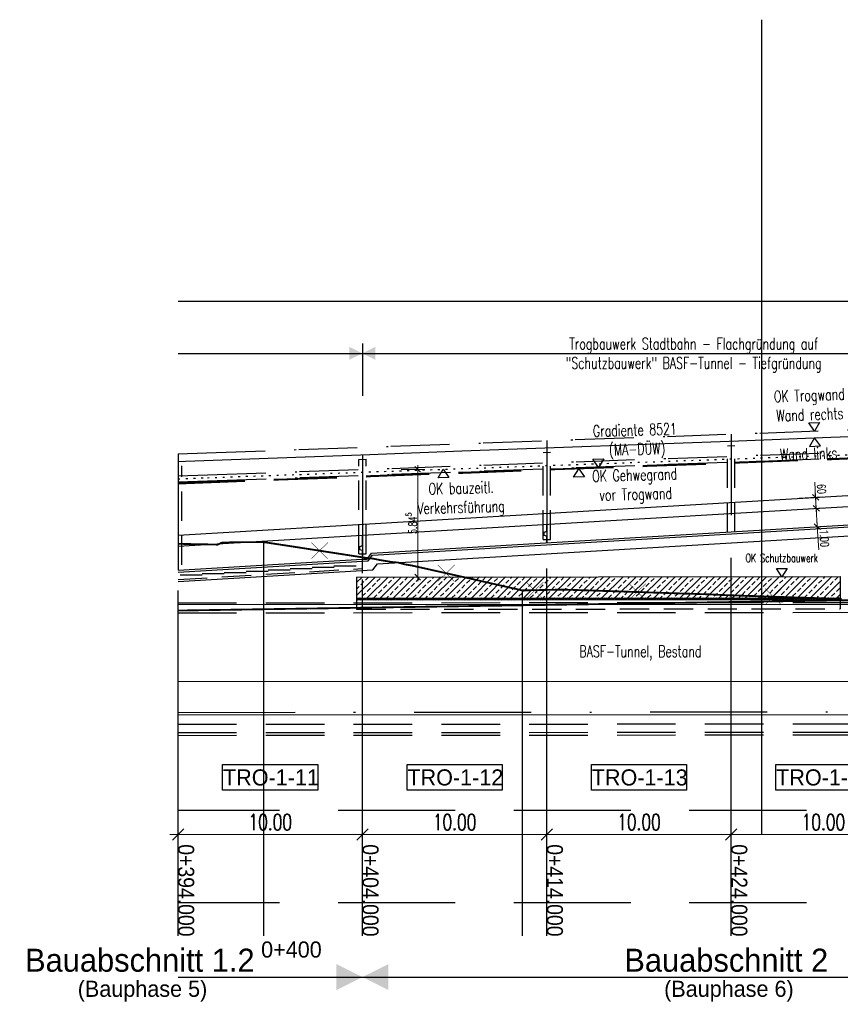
# Model space of a CAD drawing. Header units: metres. Extents: x 3458045 to 3462392, y 5482308 to 5484762.
# Tile 342 of 458: x 3461345 to 3461389, y 5483608 to 5483661. Entities that reach past the tile are written whole.
import ezdxf

# ---------------------------------------------------------------- set-up
doc = ezdxf.new("R2010")
doc.units = ezdxf.units.M
doc.header["$PDMODE"] = 3
doc.header["$PDSIZE"] = 0.1
for name, pattern in [('AUSGEZOGEN', [2, 1, 1]), ('PUNKT2', [3.175, 0, -3.175]), ('STRICHPUNKT2', [12.7, 6.35, -3.175, 0, -3.175]), ('VERDECKT', [9.525, 6.35, -3.175]), ('VERDECKT2', [4.7625, 3.175, -1.5875])]:
    doc.linetypes.add(name, pattern=pattern)
doc.layers.get('0').update_dxf_attribs({"linetype": 'CONTINUOUS'})
doc.layers.get('DEFPOINTS').update_dxf_attribs({"linetype": 'CONTINUOUS'})
for name, color, linetype in [('SP_BASF-Tunnel', 20, 'CONTINUOUS'), ('SP_Bauzeitliche_Verkehrsführung', 140, 'PUNKT2'), ('SP_BW5xx-SchutzbauwerkBASF', 7, 'VERDECKT2'), ('SP_FUGENBÄNDER', 2, 'AUSGEZOGEN'), ('SP_GELÄNDE-BESTAND', 251, 'CONTINUOUS'), ('SP_GELÄNDE-PLANUNG', 10, 'CONTINUOUS'), ('SP_GRADIENTE', 3, 'CONTINUOUS'), ('SP_Gradiente-Achse-6522', 92, 'STRICHPUNKT2'), ('SP_HW10', 170, 'VERDECKT'), ('SP_HW100', 170, 'VERDECKT'), ('SP_Rückbau', 40, 'AUSGEZOGEN'), ('SP_TEXT', 2, 'CONTINUOUS'), ('SP_Trogwand_L6', 2, 'CONTINUOUS'), ('SP_Tunnelsohle_L6-Schnitt', 2, 'CONTINUOUS'), ('SP_Tunnelsohle_L7+8-Schnitt', 2, 'CONTINUOUS'), ('SP_Tunnelsohle_Sauberkeitsschicht', 1, 'CONTINUOUS'), ('SP_VERM', 1, 'CONTINUOUS'), ('SP_VERM-VA-B44', 150, 'CONTINUOUS'), ('T__GRAD', 2, 'CONTINUOUS')]:
    doc.layers.add(name, color=color, linetype=linetype)
doc.layers.add('SP_HIKO', color=6, linetype='CONTINUOUS', plot=False)
for name, color, linetype, lineweight in [('SP_Höhenplan-Beschriftung-Linien', 2, 'CONTINUOUS', 25), ('SP_Höhenplan-Beschriftung-Linien-Bestandsgelände', 7, 'CONTINUOUS', 25), ('SP_Höhenplan-Beschriftung-Text', 2, 'CONTINUOUS', 25)]:
    doc.layers.add(name, color=color, linetype=linetype, lineweight=lineweight)
doc.styles.add('K_ISOCP', font='k_isocp.shx')
doc.styles.add('SP_F', font='romans.shx', dxfattribs={"width": 0.7, "bigfont": 'sp_f.shx'})
doc.dimstyles.new('SOFI18$0', dxfattribs={"dimtxt": 1.8, "dimasz": 0.18, "dimexe": 0.9, "dimexo": 0.625, "dimgap": 0.486, "dimtad": 1, "dimdec": 3, "dimrnd": 0.001, "dimzin": 1, "dimdsep": 46, "dimtxsty": 'SP_F', "dimblk1": 'SOF_BEMSTR1', "dimblk2": 'SOF_BEMSTR2', "dimsah": 1, "dimcen": 1.8, "dimse1": 1, "dimse2": 1, "dimclrd": 1, "dimclre": 1, "dimclrt": 7, "dimaunit": 2, "dimazin": 0, "dimtfac": 1, "dimtdec": 3, "dimtmove": 0, "dimatfit": 3, "dimfxl": 1, "dimtolj": 1, "dimtzin": 0, "dimlwd": 0, "dimlwe": 0, "dimarcsym": 0})
doc.dimstyles.new('SOFI35$0', dxfattribs={"dimtxt": 3.5, "dimasz": 0.35, "dimexe": 0.9, "dimexo": 0.625, "dimgap": 0.945, "dimtad": 1, "dimdec": 3, "dimrnd": 0.001, "dimzin": 1, "dimdsep": 46, "dimtxsty": 'SP_F', "dimblk1": 'SOF_BEMSTR1', "dimblk2": 'SOF_BEMSTR2', "dimsah": 1, "dimcen": 3.5, "dimse1": 1, "dimse2": 1, "dimclrd": 1, "dimclre": 1, "dimclrt": 2, "dimaunit": 2, "dimazin": 0, "dimtfac": 1, "dimtdec": 3, "dimtmove": 0, "dimatfit": 3, "dimfxl": 1, "dimtolj": 1, "dimtzin": 0, "dimlwd": 0, "dimlwe": 0, "dimarcsym": 0})

# ---------------------------------------------------------------- blocks, each defined once
blk = doc.blocks.new('SOF_BEMSTR2')
at = {"color": 0, "linetype": 'ByBlock', "lineweight": -2}
for p, q in [((0, -20), (0, 8.5)), ((3.535, 3.535), (-3.535, -3.535)), ((-5, 0), (5, 0))]:
    blk.add_line(p, q, dxfattribs=at)
blk = doc.blocks.new('SOF_BEMSTR1')
at = {"color": 0, "linetype": 'ByBlock', "lineweight": -2}
for p, q in [((0, 20), (0, -8.5)), ((3.535, 3.535), (-3.535, -3.535)), ((-5, 0), (5, 0))]:
    blk.add_line(p, q, dxfattribs=at)
blk = doc.blocks.new('*D458')
at = {"layer": 'DEFPOINTS', "color": 0, "linetype": 'AUSGEZOGEN', "transparency": 16777216}
for p in [(3461353.184, 5483620.198), (3461363.184, 5483620.198), (3461363.184, 5483617.141)]:
    blk.add_point(p, dxfattribs=at)
at = {"layer": 'SP_VERM', "color": 1, "linetype": 'AUSGEZOGEN', "lineweight": 0, "transparency": 16777216}
blk.add_line((3461353.272, 5483617.141), (3461363.097, 5483617.141), dxfattribs=at)
at = {"layer": 'SP_VERM', "color": 1, "linetype": 'AUSGEZOGEN', "lineweight": 0, "transparency": 16777216, "xscale": 0.08750000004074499, "yscale": 0.08750000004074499, "zscale": 0.08750000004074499, "rotation": 180}
blk.add_blockref('SOF_BEMSTR2', (3461353.184, 5483617.141), dxfattribs=at)
at = {"layer": 'SP_VERM', "color": 1, "linetype": 'AUSGEZOGEN', "lineweight": 0, "transparency": 16777216, "xscale": 0.08750000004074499, "yscale": 0.08750000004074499, "zscale": 0.08750000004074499}
blk.add_blockref('SOF_BEMSTR1', (3461363.184, 5483617.141), dxfattribs=at)
at = {"layer": 'SP_VERM', "color": 2, "linetype": 'AUSGEZOGEN', "transparency": 16777216, "insert": (3461358.184, 5483617.815), "char_height": 0.875, "attachment_point": 5, "style": 'SP_F'}
blk.add_mtext('\\A1;\\A1;10.00{\\H.7x;\\S^ ;}', dxfattribs=at)
blk = doc.blocks.new('*D459')
at = {"layer": 'DEFPOINTS', "color": 0, "linetype": 'AUSGEZOGEN', "transparency": 16777216}
for p in [(3461373.184, 5483620.198), (3461383.184, 5483620.198), (3461383.184, 5483617.141)]:
    blk.add_point(p, dxfattribs=at)
at = {"layer": 'SP_VERM', "color": 1, "linetype": 'AUSGEZOGEN', "lineweight": 0, "transparency": 16777216}
blk.add_line((3461373.272, 5483617.141), (3461383.097, 5483617.141), dxfattribs=at)
at = {"layer": 'SP_VERM', "color": 1, "linetype": 'AUSGEZOGEN', "lineweight": 0, "transparency": 16777216, "xscale": 0.08750000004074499, "yscale": 0.08750000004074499, "zscale": 0.08750000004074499, "rotation": 180}
blk.add_blockref('SOF_BEMSTR2', (3461373.184, 5483617.141), dxfattribs=at)
at = {"layer": 'SP_VERM', "color": 1, "linetype": 'AUSGEZOGEN', "lineweight": 0, "transparency": 16777216, "xscale": 0.08750000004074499, "yscale": 0.08750000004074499, "zscale": 0.08750000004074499}
blk.add_blockref('SOF_BEMSTR1', (3461383.184, 5483617.141), dxfattribs=at)
at = {"layer": 'SP_VERM', "color": 2, "linetype": 'AUSGEZOGEN', "transparency": 16777216, "insert": (3461378.184, 5483617.815), "char_height": 0.875, "attachment_point": 5, "style": 'SP_F'}
blk.add_mtext('\\A1;\\A1;10.00{\\H.7x;\\S^ ;}', dxfattribs=at)
blk = doc.blocks.new('*D460')
at = {"layer": 'DEFPOINTS', "color": 0, "linetype": 'AUSGEZOGEN', "transparency": 16777216}
for p in [(3461383.184, 5483620.198), (3461393.184, 5483620.198), (3461393.184, 5483617.141)]:
    blk.add_point(p, dxfattribs=at)
at = {"layer": 'SP_VERM', "color": 1, "linetype": 'AUSGEZOGEN', "lineweight": 0, "transparency": 16777216}
blk.add_line((3461383.272, 5483617.141), (3461393.097, 5483617.141), dxfattribs=at)
at = {"layer": 'SP_VERM', "color": 1, "linetype": 'AUSGEZOGEN', "lineweight": 0, "transparency": 16777216, "xscale": 0.08750000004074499, "yscale": 0.08750000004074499, "zscale": 0.08750000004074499, "rotation": 180}
blk.add_blockref('SOF_BEMSTR2', (3461383.184, 5483617.141), dxfattribs=at)
at = {"layer": 'SP_VERM', "color": 1, "linetype": 'AUSGEZOGEN', "lineweight": 0, "transparency": 16777216, "xscale": 0.08750000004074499, "yscale": 0.08750000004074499, "zscale": 0.08750000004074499}
blk.add_blockref('SOF_BEMSTR1', (3461393.184, 5483617.141), dxfattribs=at)
at = {"layer": 'SP_VERM', "color": 2, "linetype": 'AUSGEZOGEN', "transparency": 16777216, "insert": (3461388.184, 5483617.815), "char_height": 0.875, "attachment_point": 5, "style": 'SP_F'}
blk.add_mtext('\\A1;\\A1;10.00{\\H.7x;\\S^ ;}', dxfattribs=at)
blk = doc.blocks.new('SOF_LEVELMARK_FINISHED')
at = {"color": 0, "linetype": 'Continuous'}
for p, q in [((0, 0), (-0.65, 1)), ((-0.65, 1), (0.65, 1)), ((0.65, 1), (0, 0))]:
    blk.add_line(p, q, dxfattribs=at)
blk = doc.blocks.new('A$C23D12D66')
at = {"layer": 'SP_Rückbau', "lineweight": 60, "const_width": 0.025, "flags": 128}
for points in [[(-0.466, 0.426), (0.47, -0.439)], [(-0.422, -0.47), (0.422, 0.47)]]:
    blk.add_lwpolyline(points, dxfattribs=at)
blk = doc.blocks.new('*D474')
at = {"layer": 'DEFPOINTS', "color": 0, "linetype": 'AUSGEZOGEN', "transparency": 16777216}
for p in [(3461387.091, 5483635.4), (3461387.762, 5483635.44), (3461387.127, 5483634.801)]:
    blk.add_point(p, dxfattribs=at)
at = {"layer": 'SP_VERM', "color": 1, "linetype": 'AUSGEZOGEN', "lineweight": 0, "transparency": 16777216}
for p, q in [((3461387.762, 5483635.44), (3461387.713, 5483636.266)), ((3461387.795, 5483634.886), (3461387.765, 5483635.395))]:
    blk.add_line(p, q, dxfattribs=at)
at = {"layer": 'SP_VERM', "color": 1, "linetype": 'AUSGEZOGEN', "lineweight": 0, "transparency": 16777216, "xscale": 0.0450000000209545, "yscale": 0.0450000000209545, "zscale": 0.0450000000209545}
for name, p, rotation in [('SOF_BEMSTR1', (3461387.762, 5483635.44), 93.40198041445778), ('SOF_BEMSTR2', (3461387.798, 5483634.841), 273.4019804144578)]:
    blk.add_blockref(name, p, dxfattribs=dict(at, rotation=rotation))
at = {"layer": 'SP_VERM', "color": 7, "linetype": 'AUSGEZOGEN', "transparency": 16777216, "insert": (3461388.082, 5483635.896), "char_height": 0.45, "attachment_point": 5, "rotation": 273.402, "style": 'SP_F'}
blk.add_mtext('\\A1;\\A1;60{\\H.7x;\\S^ ;}', dxfattribs=at)
blk = doc.blocks.new('*D475')
at = {"layer": 'DEFPOINTS', "color": 0, "linetype": 'AUSGEZOGEN', "transparency": 16777216}
for p in [(3461387.127, 5483634.801), (3461387.186, 5483633.803), (3461387.857, 5483633.843)]:
    blk.add_point(p, dxfattribs=at)
at = {"layer": 'SP_VERM', "color": 1, "linetype": 'AUSGEZOGEN', "lineweight": 0, "transparency": 16777216}
for p, q in [((3461387.8, 5483634.796), (3461387.854, 5483633.888)), ((3461387.857, 5483633.843), (3461387.931, 5483632.597))]:
    blk.add_line(p, q, dxfattribs=at)
at = {"layer": 'SP_VERM', "color": 1, "linetype": 'AUSGEZOGEN', "lineweight": 0, "transparency": 16777216, "xscale": 0.0450000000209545, "yscale": 0.0450000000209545, "zscale": 0.0450000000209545}
for name, p, rotation in [('SOF_BEMSTR1', (3461387.798, 5483634.841), 93.40198041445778), ('SOF_BEMSTR2', (3461387.857, 5483633.843), 273.4019804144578)]:
    blk.add_blockref(name, p, dxfattribs=dict(at, rotation=rotation))
at = {"layer": 'SP_VERM', "color": 7, "linetype": 'AUSGEZOGEN', "transparency": 16777216, "insert": (3461388.241, 5483633.218), "char_height": 0.45, "attachment_point": 5, "rotation": 273.402, "style": 'SP_F'}
blk.add_mtext('\\A1;\\A1;1.00{\\H.7x;\\S^ ;}', dxfattribs=at)
blk = doc.blocks.new('SOFI-PFV')
at = {"color": 0, "linetype": 'Continuous'}
blk.add_solid([(-0.0625, 0.125), (0.0625, 0.125), (0, 0)], dxfattribs=at)
blk = doc.blocks.new('*D480')
at = {"layer": 'DEFPOINTS', "color": 0, "linetype": 'AUSGEZOGEN', "transparency": 16777216}
for p in [(3461363.815, 5483636.956), (3461366.184, 5483636.956), (3461363.815, 5483631.111)]:
    blk.add_point(p, dxfattribs=at)
at = {"layer": 'SP_VERM', "color": 1, "linetype": 'AUSGEZOGEN', "lineweight": 0, "transparency": 16777216}
blk.add_line((3461366.184, 5483631.156), (3461366.184, 5483636.911), dxfattribs=at)
at = {"layer": 'SP_VERM', "color": 1, "linetype": 'AUSGEZOGEN', "lineweight": 0, "transparency": 16777216, "xscale": 0.0450000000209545, "yscale": 0.0450000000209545, "zscale": 0.0450000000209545}
for name, p, rotation in [('SOF_BEMSTR1', (3461366.184, 5483636.956), 90), ('SOF_BEMSTR2', (3461366.184, 5483631.111), 270)]:
    blk.add_blockref(name, p, dxfattribs=dict(at, rotation=rotation))
at = {"layer": 'SP_VERM', "color": 7, "linetype": 'AUSGEZOGEN', "transparency": 16777216, "insert": (3461365.838, 5483634.033), "char_height": 0.45, "attachment_point": 5, "rotation": 90, "style": 'SP_F'}
blk.add_mtext('\\A1;\\A1;5.84{\\H.7x;\\S5^ ;}', dxfattribs=at)
blk = doc.blocks.new('*D481')
at = {"layer": 'DEFPOINTS', "color": 0, "linetype": 'AUSGEZOGEN', "transparency": 16777216}
for p in [(3461363.184, 5483620.198), (3461373.184, 5483620.198), (3461373.184, 5483617.141)]:
    blk.add_point(p, dxfattribs=at)
at = {"layer": 'SP_VERM', "color": 1, "linetype": 'AUSGEZOGEN', "lineweight": 0, "transparency": 16777216}
blk.add_line((3461363.272, 5483617.141), (3461373.097, 5483617.141), dxfattribs=at)
at = {"layer": 'SP_VERM', "color": 1, "linetype": 'AUSGEZOGEN', "lineweight": 0, "transparency": 16777216, "xscale": 0.08750000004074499, "yscale": 0.08750000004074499, "zscale": 0.08750000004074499, "rotation": 180}
blk.add_blockref('SOF_BEMSTR2', (3461363.184, 5483617.141), dxfattribs=at)
at = {"layer": 'SP_VERM', "color": 1, "linetype": 'AUSGEZOGEN', "lineweight": 0, "transparency": 16777216, "xscale": 0.08750000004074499, "yscale": 0.08750000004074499, "zscale": 0.08750000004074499}
blk.add_blockref('SOF_BEMSTR1', (3461373.184, 5483617.141), dxfattribs=at)
at = {"layer": 'SP_VERM', "color": 2, "linetype": 'AUSGEZOGEN', "transparency": 16777216, "insert": (3461368.184, 5483617.815), "char_height": 0.875, "attachment_point": 5, "style": 'SP_F'}
blk.add_mtext('\\A1;\\A1;10.00{\\H.7x;\\S^ ;}', dxfattribs=at)

msp = doc.modelspace()

# ---------------------------------------------------------------- hatches: boundary and pattern name
at = {"layer": 'SP_BW5xx-SchutzbauwerkBASF', "linetype": 'Continuous'}
h = msp.add_hatch(dxfattribs=at)
h.set_pattern_fill('BETONST', color=252, scale=2.5)
h.set_pattern_definition([(45, (0, -376.3493), (-0.353553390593, 0.353553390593), []), (45, (0.35355, -376.3493), (-0.353553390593, 0.353553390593), [0.25, -0.125])])
edge = h.paths.add_edge_path()
edge.add_line((3461362.8604, 5483631.1098), (3461389.0924, 5483631.1372))
edge.add_line((3461389.0924, 5483631.1372), (3461389.0924, 5483629.9883))
edge.add_line((3461362.8604, 5483629.9677), (3461389.0923, 5483629.9883))
edge.add_line((3461362.8604, 5483631.1102), (3461362.8604, 5483629.9677))
h = msp.add_hatch(dxfattribs=at)
h.set_pattern_fill('FERTIG', color=252, angle=45)
h.set_pattern_definition([(45, (0, -376.34929), (-0.0707106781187, 0.0707106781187), []), (135, (0, -376.34929), (-0.0707106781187, -0.0707106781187), [])])
edge = h.paths.add_edge_path()
edge.add_line((3461362.8604, 5483629.9677), (3461389.0923, 5483629.9883))
edge.add_line((3461362.8604, 5483629.8677), (3461389.0924, 5483629.8883))
edge.add_line((3461362.8604, 5483629.9677), (3461362.8604, 5483629.8677))
edge.add_line((3461389.0924, 5483629.9883), (3461389.0924, 5483629.8883))

# ---------------------------------------------------------------- linework, layer by layer
at = {"layer": 'SP_BASF-Tunnel'}
msp.add_line((3461353.1844, 5483629.6201), (3461393.1844, 5483629.6515), dxfattribs=at)
at = {"layer": 'SP_BASF-Tunnel', "linetype": 'VERDECKT2'}
for points in [[(3461353.1844, 5483629.7101), (3461393.1843, 5483629.7415), (3461413.6908, 5483629.758)], [(3461353.1844, 5483629.1701), (3461393.1847, 5483629.2015), (3461395.7164, 5483629.2035)], [(3461353.1844, 5483623.1201), (3461393.1895, 5483623.1515), (3461395.7164, 5483623.1535)], [(3461353.1844, 5483622.6701), (3461393.1898, 5483622.7015), (3461394.2954, 5483622.7023)], [(3461353.1844, 5483622.5201), (3461393.1899, 5483622.5515), (3461415.693, 5483622.5696)]]:
    msp.add_lwpolyline(points, dxfattribs=at)
at = {"layer": 'SP_BASF-Tunnel', "linetype": 'STRICHPUNKT2'}
msp.add_lwpolyline([(3461353.1844, 5483623.7701), (3461393.189, 5483623.8015), (3461413.6956, 5483623.818)], dxfattribs=at)
at = {"layer": 'SP_Bauzeitliche_Verkehrsführung', "ltscale": 0.1}
msp.add_lwpolyline([(3461353.1898, 5483636.4478), (3461354.7784, 5483636.5047), (3461359.7784, 5483636.6839), (3461364.7784, 5483636.8631), (3461369.7784, 5483637.0422), (3461374.7784, 5483637.2213), (3461379.7784, 5483637.4004), (3461384.7784, 5483637.5794), (3461389.7784, 5483637.7585), (3461394.7784, 5483637.9375), (3461399.7784, 5483638.1164), (3461400.2924, 5483638.1348)], dxfattribs=at)
at = {"layer": 'SP_BW5xx-SchutzbauwerkBASF', "linetype": 'VERDECKT2', "ltscale": 0.5}
for p, q in [((3461354.4984, 5483631.2082), (3461353.2984, 5483631.2082)), ((3461355.6904, 5483631.279), (3461354.4904, 5483631.279)), ((3461356.8824, 5483631.3499), (3461355.6824, 5483631.3499)), ((3461358.0744, 5483631.4208), (3461356.8744, 5483631.4208)), ((3461359.2664, 5483631.4916), (3461358.0664, 5483631.4916)), ((3461360.4584, 5483631.5625), (3461359.2584, 5483631.5625)), ((3461361.6504, 5483631.6333), (3461360.4504, 5483631.6333)), ((3461362.8424, 5483631.7042), (3461361.6424, 5483631.7042))]:
    msp.add_line(p, q, dxfattribs=at)
at = {"layer": 'SP_BW5xx-SchutzbauwerkBASF', "color": 2, "linetype": 'Continuous'}
for p, q in [((3461362.8604, 5483631.1102), (3461362.8604, 5483629.9677)), ((3461389.0924, 5483631.1372), (3461389.0924, 5483629.9883)), ((3461362.8604, 5483629.9677), (3461362.8604, 5483629.8677)), ((3461389.0924, 5483629.9883), (3461389.0924, 5483629.8883))]:
    msp.add_line(p, q, dxfattribs=at)
at = {"layer": 'SP_BW5xx-SchutzbauwerkBASF', "color": 2, "linetype": 'VERDECKT2', "ltscale": 0.5}
for p, q in [((3461362.8604, 5483629.8677), (3461362.8604, 5483629.3677)), ((3461389.0924, 5483629.8882), (3461389.0924, 5483629.3883))]:
    msp.add_line(p, q, dxfattribs=at)
at = {"layer": 'SP_BW5xx-SchutzbauwerkBASF', "color": 2, "linetype": 'Continuous'}
for points in [[(3461362.8604, 5483631.1098), (3461389.0924, 5483631.1372)], [(3461362.8604, 5483629.8677), (3461389.0924, 5483629.8883)]]:
    msp.add_lwpolyline(points, dxfattribs=at)
at = {"layer": 'SP_BW5xx-SchutzbauwerkBASF', "color": 1, "linetype": 'Continuous'}
msp.add_lwpolyline([(3461362.8604, 5483629.9677), (3461389.0923, 5483629.9883)], dxfattribs=at)
at = {"layer": 'SP_BW5xx-SchutzbauwerkBASF', "color": 2, "linetype": 'VERDECKT2', "ltscale": 0.5}
msp.add_lwpolyline([(3461362.8604, 5483629.3677), (3461389.0928, 5483629.3883)], dxfattribs=at)
at = {"layer": 'SP_FUGENBÄNDER', "color": 1, "linetype": 'VERDECKT2', "ltscale": 0.5}
for p, q in [((3461382.9844, 5483633.5649), (3461382.9844, 5483638.2391)), ((3461383.3844, 5483633.565), (3461383.3844, 5483638.254)), ((3461372.9844, 5483633.1562), (3461372.9844, 5483637.8678)), ((3461373.3844, 5483633.1562), (3461373.3844, 5483637.8827)), ((3461353.3844, 5483631.7816), (3461353.3844, 5483637.1399)), ((3461362.9844, 5483632.376), (3461362.9844, 5483637.4965)), ((3461363.3844, 5483632.3761), (3461363.3844, 5483637.5113))]:
    msp.add_line(p, q, dxfattribs=at)
for points in [[(3461382.9844, 5483638.2391), (3461383.3844, 5483638.254)], [(3461372.9844, 5483637.8678), (3461373.3844, 5483637.8827)], [(3461362.9844, 5483637.4965), (3461363.3844, 5483637.5113)]]:
    msp.add_lwpolyline(points, dxfattribs=at)
at = {"layer": 'SP_FUGENBÄNDER'}
for points in [[(3461372.9844, 5483633.1562), (3461373.3844, 5483633.1562)], [(3461362.9844, 5483632.376), (3461363.3844, 5483632.3761)]]:
    msp.add_lwpolyline(points, dxfattribs=at)
at = {"layer": 'SP_GELÄNDE-BESTAND', "const_width": 0.1}
msp.add_lwpolyline([(3461353.1844, 5483632.9214), (3461353.5601, 5483632.9081), (3461354.1844, 5483632.8959), (3461355.3335, 5483632.8736), (3461355.4578, 5483632.9299), (3461355.581, 5483632.9865), (3461356.9521, 5483633.0075), (3461357.814, 5483633.0112), (3461359.1844, 5483632.8033), (3461363.1521, 5483632.1876), (3461363.345, 5483632.158), (3461363.4255, 5483632.145), (3461363.4575, 5483632.1422), (3461363.5191, 5483632.1349), (3461363.64, 5483632.1277), (3461363.7843, 5483632.1087), (3461364.1244, 5483632.0366), (3461364.1844, 5483632.0269), (3461364.8401, 5483631.9207), (3461365.0722, 5483631.9025), (3461365.115, 5483631.9004), (3461365.4877, 5483631.7995), (3461365.8524, 5483631.7412), (3461369.1844, 5483630.9942), (3461371.8562, 5483630.3868), (3461374.0646, 5483630.4322), (3461374.1844, 5483630.4284), (3461378.107, 5483630.3), (3461378.9209, 5483630.2712), (3461379.1844, 5483630.2628), (3461381.9755, 5483630.1734), (3461382.682, 5483630.1388), (3461384.1844, 5483630.0876), (3461385.469, 5483630.0442), (3461385.6471, 5483630.0389), (3461388.3849, 5483629.9491), (3461388.4464, 5483629.9476), (3461388.5115, 5483629.9443), (3461389.1844, 5483629.9275)], dxfattribs=at)
at = {"layer": 'SP_GELÄNDE-BESTAND', "linetype": 'VERDECKT', "const_width": 0.1}
msp.add_lwpolyline([(3461394.1844, 5483629.9255), (3461353.1844, 5483629.2941)], dxfattribs=at)
at = {"layer": 'SP_GELÄNDE-PLANUNG', "color": 1, "linetype": 'VERDECKT2'}
msp.add_lwpolyline([(3461353.1844, 5483636.2318), (3461353.6272, 5483636.2483), (3461358.6272, 5483636.434), (3461363.6272, 5483636.6197), (3461368.6272, 5483636.8054), (3461373.6272, 5483636.9911), (3461378.6272, 5483637.1767), (3461383.6272, 5483637.3624), (3461388.6272, 5483637.548), (3461393.6272, 5483637.7335), (3461398.6272, 5483637.9191), (3461403.6272, 5483638.1046), (3461408.6272, 5483638.2885), (3461413.6272, 5483638.4701), (3461418.6272, 5483638.6494), (3461423.6272, 5483638.8264), (3461428.6272, 5483639.001), (3461433.6272, 5483639.172), (3461438.6272, 5483639.3338), (3461443.6272, 5483639.4862), (3461448.6272, 5483639.6294), (3461453.6272, 5483639.7633), (3461458.6272, 5483639.8879), (3461463.4646, 5483639.9995)], dxfattribs=at)
at = {"layer": 'SP_GELÄNDE-PLANUNG', "color": 2, "linetype": 'VERDECKT2'}
msp.add_lwpolyline([(3461353.1844, 5483636.1818), (3461353.629, 5483636.1983), (3461358.629, 5483636.384), (3461363.629, 5483636.5698), (3461368.629, 5483636.7555), (3461373.629, 5483636.9411), (3461378.629, 5483637.1268), (3461383.629, 5483637.3124), (3461388.629, 5483637.498), (3461393.629, 5483637.6836), (3461398.629, 5483637.8691), (3461403.629, 5483638.0546), (3461408.629, 5483638.2386), (3461413.629, 5483638.4202), (3461418.629, 5483638.5994), (3461423.6289, 5483638.7764), (3461428.6289, 5483638.951), (3461433.6288, 5483639.122), (3461438.6287, 5483639.2838), (3461443.6286, 5483639.4363), (3461448.6285, 5483639.5794), (3461453.6285, 5483639.7133), (3461458.6284, 5483639.838), (3461463.4646, 5483639.9495)], dxfattribs=at)
at = {"layer": 'SP_GRADIENTE'}
msp.add_lwpolyline([(3461353.1844, 5483633.3843), (3461417.2717, 5483637.194)], dxfattribs=at)
at = {"layer": 'SP_Gradiente-Achse-6522', "ltscale": 0.5}
for points in [[(3461353.1844, 5483636.5977), (3461354.7731, 5483636.6546), (3461359.7731, 5483636.8338), (3461364.7731, 5483637.013), (3461369.7731, 5483637.1921), (3461374.7731, 5483637.3712), (3461379.7731, 5483637.5503), (3461384.7731, 5483637.7294), (3461389.7731, 5483637.9084), (3461394.7731, 5483638.0874), (3461399.7731, 5483638.2663), (3461404.7731, 5483638.4454), (3461409.773, 5483638.6262), (3461414.7728, 5483638.8091), (3461419.773, 5483638.9921), (3461424.7734, 5483639.1692), (3461429.7738, 5483639.3398), (3461434.7743, 5483639.5034), (3461439.7749, 5483639.6587), (3461444.7754, 5483639.8051), (3461449.776, 5483639.9426), (3461454.7766, 5483640.0714), (3461459.7771, 5483640.1913), (3461463.4646, 5483640.2732)], [(3461353.1844, 5483636.2775), (3461354.7845, 5483636.3348), (3461359.7845, 5483636.514), (3461364.7845, 5483636.6932), (3461369.7845, 5483636.8723), (3461374.7845, 5483637.0514), (3461379.7845, 5483637.2305), (3461384.7845, 5483637.4096), (3461389.7845, 5483637.5886), (3461394.7845, 5483637.7676), (3461399.7845, 5483637.9465), (3461404.7845, 5483638.1256), (3461409.7845, 5483638.3064), (3461414.7845, 5483638.4893), (3461419.7845, 5483638.6723), (3461424.7845, 5483638.8494), (3461429.7845, 5483639.02), (3461434.7845, 5483639.1836), (3461439.7845, 5483639.3388), (3461444.7845, 5483639.4852), (3461449.7845, 5483639.6228), (3461454.7845, 5483639.7515), (3461459.7845, 5483639.8714), (3461463.4646, 5483639.9531)]]:
    msp.add_lwpolyline(points, dxfattribs=at)
at = {"layer": 'SP_HIKO'}
msp.add_line((3461384.8517, 5483617.1412), (3461384.8517, 5483661.3619), dxfattribs=at)
at = {"layer": 'SP_HW10', "lineweight": 30, "const_width": 0.05}
msp.add_lwpolyline([(3461353.1844, 5483623.6374), (3461463.4646, 5483623.6374)], dxfattribs=at)
at = {"layer": 'SP_HW100', "lineweight": 30, "const_width": 0.05}
msp.add_lwpolyline([(3461353.1844, 5483625.4374), (3461463.4646, 5483625.4374)], dxfattribs=at)
at = {"layer": 'SP_Höhenplan-Beschriftung-Linien', "color": 1, "linetype": 'ByBlock'}
for p, q in [((3461383.1844, 5483611.6483), (3461383.1844, 5483632.1624)), ((3461373.1844, 5483611.6483), (3461373.1844, 5483631.5679)), ((3461363.1844, 5483611.6483), (3461363.1844, 5483630.9735)), ((3461353.1844, 5483611.6483), (3461353.1844, 5483630.379))]:
    msp.add_line(p, q, dxfattribs=at)
at = {"layer": 'SP_Höhenplan-Beschriftung-Linien', "color": 251, "linetype": 'VERDECKT'}
for p, q in [((3461463.4646, 5483618.4378), (3461353.1844, 5483618.4378)), ((3461463.4646, 5483613.4378), (3461353.1844, 5483613.4378))]:
    msp.add_line(p, q, dxfattribs=at)
at = {"layer": 'SP_Höhenplan-Beschriftung-Linien-Bestandsgelände'}
for p, q in [((3461357.814, 5483633.0112), (3461357.814, 5483611.6483)), ((3461371.8562, 5483630.3868), (3461371.8562, 5483611.6483))]:
    msp.add_line(p, q, dxfattribs=at)
at = {"layer": 'SP_TEXT', "color": 1, "linetype": 'AUSGEZOGEN'}
for p, q in [((3461353.1844, 5483646.0912), (3461405.8084, 5483646.0912)), ((3461363.1844, 5483643.7867), (3461363.1844, 5483640.9498)), ((3461353.1844, 5483643.2543), (3461411.7435, 5483643.2543))]:
    msp.add_line(p, q, dxfattribs=at)
at = {"layer": 'SP_TEXT', "color": 1, "lineweight": 25}
for points in [[(3461355.6029, 5483619.5391), (3461355.6034, 5483620.9397), (3461360.7662, 5483620.9397), (3461360.7658, 5483619.5391)], [(3461365.6029, 5483619.5391), (3461365.6034, 5483620.9397), (3461370.7662, 5483620.9397), (3461370.7658, 5483619.5391)], [(3461375.6029, 5483619.5391), (3461375.6034, 5483620.9397), (3461380.7662, 5483620.9397), (3461380.7658, 5483619.5391)], [(3461385.6029, 5483619.5391), (3461385.6034, 5483620.9397), (3461390.7662, 5483620.9397), (3461390.7658, 5483619.5391)]]:
    msp.add_lwpolyline(points, close=True, dxfattribs=at)
at = {"layer": 'SP_Trogwand_L6', "color": 2}
for p, q in [((3461383.1844, 5483638.8732), (3461383.1844, 5483634.4664)), ((3461373.1844, 5483638.5151), (3461373.1844, 5483633.9722)), ((3461353.1844, 5483637.7984), (3461353.1844, 5483632.6831)), ((3461363.1844, 5483637.7541), (3461363.1844, 5483633.3777))]:
    msp.add_line(p, q, dxfattribs=at)
at = {"layer": 'SP_Trogwand_L6', "color": 2, "linetype": 'STRICHPUNKT2', "ltscale": 0.5}
msp.add_lwpolyline([(3461353.1844, 5483637.7984), (3461354.7301, 5483637.8538), (3461359.7301, 5483638.033), (3461364.7301, 5483638.2122), (3461369.7301, 5483638.3913), (3461374.7301, 5483638.5704), (3461379.7301, 5483638.7495), (3461384.7301, 5483638.9286), (3461389.7301, 5483639.1076), (3461394.7301, 5483639.2866), (3461399.0224, 5483639.4402)], dxfattribs=at)
at = {"layer": 'SP_Trogwand_L6'}
msp.add_lwpolyline([(3461353.1844, 5483637.3826), (3461353.5845, 5483637.3975), (3461358.5845, 5483637.5832), (3461363.5845, 5483637.7689), (3461368.5845, 5483637.9546), (3461373.5845, 5483638.1403), (3461378.5845, 5483638.326), (3461383.5845, 5483638.5116), (3461388.5845, 5483638.6972), (3461393.5845, 5483638.8828), (3461398.5845, 5483639.0683), (3461399.0224, 5483639.0845)], dxfattribs=at)
at = {"layer": 'SP_Tunnelsohle_L6-Schnitt'}
msp.add_line((3461363.4444, 5483632.0909), (3461363.6844, 5483632.4057), dxfattribs=at)
at = {"layer": 'SP_Tunnelsohle_L6-Schnitt', "linetype": 'VERDECKT2', "ltscale": 0.5}
msp.add_line((3461363.1744, 5483632.0748), (3461363.1744, 5483631.5739), dxfattribs=at)
at = {"layer": 'SP_Tunnelsohle_L6-Schnitt'}
for points in [[(3461363.1944, 5483633.3783), (3461399.0224, 5483635.5081)], [(3461363.6844, 5483632.4057), (3461399.0224, 5483634.5063)], [(3461353.1844, 5483632.7832), (3461363.1744, 5483633.3771)], [(3461353.1844, 5483631.4809), (3461363.1744, 5483632.0748)], [(3461363.1944, 5483632.076), (3461363.4444, 5483632.0909)]]:
    msp.add_lwpolyline(points, dxfattribs=at)
at = {"layer": 'SP_Tunnelsohle_L6-Schnitt', "linetype": 'VERDECKT2', "ltscale": 0.5}
msp.add_lwpolyline([(3461353.1844, 5483630.9801), (3461363.1744, 5483631.5739)], dxfattribs=at)
at = {"layer": 'SP_Tunnelsohle_L7+8-Schnitt', "color": 1}
for p, q in [((3461373.1744, 5483633.9716), (3461373.1744, 5483633.5801)), ((3461373.1944, 5483633.9727), (3461373.1944, 5483633.5834)), ((3461363.1744, 5483633.3771), (3461363.1744, 5483632.8029)), ((3461363.1944, 5483633.3783), (3461363.1944, 5483632.8063)), ((3461373.1744, 5483633.5801), (3461373.0244, 5483633.5301)), ((3461373.0244, 5483633.3934), (3461373.0244, 5483633.5301)), ((3461373.0244, 5483633.3934), (3461373.1744, 5483633.3434)), ((3461373.1944, 5483633.5834), (3461373.0444, 5483633.5334)), ((3461373.0444, 5483633.3901), (3461373.0444, 5483633.5334)), ((3461373.0444, 5483633.3901), (3461373.1944, 5483633.3401)), ((3461373.1744, 5483633.3434), (3461373.1744, 5483632.9698)), ((3461373.1944, 5483633.3401), (3461373.1944, 5483632.971)), ((3461363.1744, 5483632.8029), (3461363.0244, 5483632.7529)), ((3461363.1944, 5483632.8063), (3461363.0444, 5483632.7563)), ((3461363.0244, 5483632.6163), (3461363.0244, 5483632.7529)), ((3461363.0244, 5483632.6163), (3461363.1744, 5483632.5663)), ((3461363.0444, 5483632.6129), (3461363.0444, 5483632.7563)), ((3461363.0444, 5483632.6129), (3461363.1944, 5483632.5629)), ((3461363.1744, 5483632.5663), (3461363.1744, 5483632.0748)), ((3461363.1944, 5483632.5629), (3461363.1944, 5483632.076))]:
    msp.add_line(p, q, dxfattribs=at)
at = {"layer": 'SP_Tunnelsohle_L7+8-Schnitt'}
for p, q in [((3461373.1844, 5483633.9722), (3461373.1844, 5483632.9704)), ((3461363.1844, 5483633.3777), (3461363.1844, 5483632.0754)), ((3461353.1844, 5483632.6831), (3461353.1844, 5483631.4811))]:
    msp.add_line(p, q, dxfattribs=at)
at = {"layer": 'SP_Tunnelsohle_Sauberkeitsschicht'}
for p, q in [((3461363.4961, 5483631.9938), (3461363.7361, 5483632.3086)), ((3461363.7547, 5483631.5082), (3461363.9947, 5483631.823))]:
    msp.add_line(p, q, dxfattribs=at)
for points in [[(3461363.7361, 5483632.3086), (3461399.0224, 5483634.4062)], [(3461363.9947, 5483631.823), (3461399.0402, 5483633.9063)], [(3461353.1844, 5483631.3808), (3461363.4961, 5483631.9938)], [(3461353.1844, 5483630.8799), (3461363.7547, 5483631.5082)]]:
    msp.add_lwpolyline(points, dxfattribs=at)
at = {"layer": 'SP_VERM-VA-B44', "color": 1}
msp.add_line((3461353.1844, 5483609.403), (3461463.4646, 5483609.403), dxfattribs=at)
at = {"layer": 'T__GRAD', "color": 1}
msp.add_line((3461363.1744, 5483632.0748), (3461363.1744, 5483631.332), dxfattribs=at)

# ---------------------------------------------------------------- block references
at = {"layer": 'SP_BW5xx-SchutzbauwerkBASF', "color": 7, "linetype": 'VERDECKT2', "xscale": 0.4500000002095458, "yscale": 0.4500000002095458, "zscale": 0.4500000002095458}
msp.add_blockref('SOF_LEVELMARK_FINISHED', (3461385.9268, 5483631.133), dxfattribs=at)
at = {"layer": 'SP_GELÄNDE-PLANUNG', "color": 1, "linetype": 'VERDECKT2', "xscale": 0.4500000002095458, "yscale": 0.4500000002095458, "zscale": 0.4500000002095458}
for p, rotation in [((3461375.9959, 5483637.0619), 1.810565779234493), ((3461374.9195, 5483636.989), 181.5601305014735)]:
    msp.add_blockref('SOF_LEVELMARK_FINISHED', p, dxfattribs=dict(at, rotation=rotation))
at = {"layer": 'SP_GELÄNDE-PLANUNG', "color": 140, "linetype": 'VERDECKT2', "xscale": 0.4500000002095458, "yscale": 0.4500000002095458, "zscale": 0.4500000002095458, "rotation": 181.5601305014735}
msp.add_blockref('SOF_LEVELMARK_FINISHED', (3461367.5664, 5483636.9636), dxfattribs=at)
at = {"layer": 'SP_Rückbau', "linetype": 'AUSGEZOGEN', "rotation": 86.9409777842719}
for p in [(3461360.8564, 5483632.5458), (3461367.7251, 5483631.3232), (3461372.5288, 5483630.3891), (3461378.094, 5483630.313), (3461385.4666, 5483630.0465)]:
    msp.add_blockref('A$C23D12D66', p, dxfattribs=at)
at = {"layer": 'SP_TEXT', "color": 1, "linetype": 'AUSGEZOGEN', "yscale": 5.625, "zscale": 5.625}
for xscale, rotation in [(-5.625, 90), (5.625, 270)]:
    msp.add_blockref('SOFI-PFV', (3461363.1844, 5483643.2543), dxfattribs=dict(at, xscale=xscale, rotation=rotation))
at = {"layer": 'SP_Trogwand_L6', "color": 1, "zscale": 0.4500000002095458}
for p, xscale, yscale, rotation in [((3461387.6986, 5483639.0349), 0.4500000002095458, 0.4500000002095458, 1.810565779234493), ((3461387.7123, 5483638.6648), -0.4500000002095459, 0.4500000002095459, 182.2905251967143)]:
    msp.add_blockref('SOF_LEVELMARK_FINISHED', p, dxfattribs=dict(at, xscale=xscale, yscale=yscale, rotation=rotation))
at = {"layer": 'SP_VERM-VA-B44', "color": 1, "yscale": 11.25, "zscale": 11.25}
for xscale, rotation in [(-11.25, 90), (11.25, 270)]:
    msp.add_blockref('SOFI-PFV', (3461363.1844, 5483609.403), dxfattribs=dict(at, xscale=xscale, rotation=rotation))

# ---------------------------------------------------------------- texts
at = {"layer": 'SP_BW5xx-SchutzbauwerkBASF', "color": 7, "linetype": 'VERDECKT2', "insert": (3461385.9268, 5483631.9205), "char_height": 0.45, "width": 8.493, "attachment_point": 8, "style": 'SP_F'}
msp.add_mtext('OK Schutzbauwerk', dxfattribs=at)
at = {"layer": 'SP_GELÄNDE-PLANUNG', "color": 1, "linetype": 'VERDECKT2', "char_height": 0.625, "width": 9.493892, "attachment_point": 7, "rotation": 1.62725, "style": 'SP_F'}
for s, insert in [('\\pi2.2886;Gradiente 8521\\P\\pi3.1324;(MA-DÜW)', (3461373.4417, 5483637.4043)), ('\\pi2.2053;OK Gehwegrand\\P\\pi2.5699;vor Trogwand', (3461373.4823, 5483634.9676))]:
    msp.add_mtext(s, dxfattribs=dict(at, insert=insert))
at = {"layer": 'SP_GELÄNDE-PLANUNG', "color": 140, "linetype": 'VERDECKT2', "insert": (3461364.0142, 5483634.2544), "char_height": 0.625, "width": 9.493892, "attachment_point": 7, "rotation": 1.62725, "style": 'SP_F'}
msp.add_mtext('\\pi2.799;OK bauzeitl. \\P\\pi2.1636;Verkehrsführung', dxfattribs=at)
at = {"layer": 'SP_Höhenplan-Beschriftung-Text', "style": 'K_ISOCP', "width": 0.9}
for s, p in [('0+394.000', (3461353.1844, 5483616.6107)), ('0+404.000', (3461363.1844, 5483616.6107)), ('0+414.000', (3461373.1844, 5483616.6107)), ('0+424.000', (3461383.1844, 5483616.6107))]:
    msp.add_text(s, height=0.875, rotation=270, dxfattribs=at).set_placement(p)
at = {"layer": 'SP_Höhenplan-Beschriftung-Text', "style": 'K_ISOCP'}
msp.add_text('0+400', height=0.875, dxfattribs=at).set_placement((3461357.6903, 5483610.4607))
at = {"layer": 'SP_Höhenplan-Beschriftung-Text', "color": 3, "char_height": 1.25, "attachment_point": 5, "style": 'K_ISOCP'}
for s, insert in [('\\A1;Bauabschnitt 1.2', (3461351.1126, 5483610.3098)), ('\\A1;Bauabschnitt 2', (3461382.9173, 5483610.3098))]:
    msp.add_mtext(s, dxfattribs=dict(at, insert=insert))
at = {"layer": 'SP_Höhenplan-Beschriftung-Text', "char_height": 0.875, "attachment_point": 5, "style": 'K_ISOCP'}
for s, insert in [('\\A1;(Bauphase 5)', (3461351.2569, 5483608.6356)), ('\\A1;(Bauphase 6)', (3461383.0616, 5483608.6356))]:
    msp.add_mtext(s, dxfattribs=dict(at, insert=insert))
at = {"layer": 'SP_TEXT', "color": 2, "lineweight": 25, "style": 'K_ISOCP'}
for s, p in [('TRO-1-11', (3461355.6229, 5483619.8018)), ('TRO-1-12', (3461365.6229, 5483619.8018)), ('TRO-1-13', (3461375.6229, 5483619.8018)), ('TRO-1-14', (3461385.6229, 5483619.8018))]:
    msp.add_text(s, height=0.875, rotation=359.98261, dxfattribs=at).set_placement(p)
at = {"layer": 'SP_TEXT', "linetype": 'AUSGEZOGEN', "char_height": 0.625, "attachment_point": 5, "style": 'SP_F'}
for s, insert in [('\\A1;Trogbauwerk Stadtbahn - Flachgründung auf\\P"Schutzbauwerk" BASF-Tunnel - Tiefgründung', (3461381.1525, 5483643.1496)), ('\\A1;BASF-Tunnel, Bestand', (3461378.2631, 5483626.9868))]:
    msp.add_mtext(s, dxfattribs=dict(at, insert=insert))
at = {"layer": 'SP_Trogwand_L6', "color": 1, "char_height": 0.625, "width": 9.493892, "style": 'SP_F'}
for s, insert, attachment_point, rotation in [('\\pi2.6324;OK Trogwand\\P\\pi2.7261;Wand rechts', (3461382.8579, 5483641.1162), 1, 2.20858), ('\\pi3.0178;Wand links', (3461382.8242, 5483637.3443), 7, 1.89251)]:
    msp.add_mtext(s, dxfattribs=dict(at, insert=insert, attachment_point=attachment_point, rotation=rotation))

# ---------------------------------------------------------------- dimensions: what is measured, and where the dimension line sits
at = {"layer": 'SP_VERM', "color": 1, "linetype": 'AUSGEZOGEN'}
for base, p1, p2, angle, text, picture, middle in [((3461366.1841, 5483636.956), (3461363.8147, 5483631.1108), (3461363.8147, 5483636.956), 90, '\\A1;5.84{\\H.7x;\\S5^ ;}', '*D480', (3461365.8376, 5483634.0334)), ((3461387.762, 5483635.4398), (3461387.1267, 5483634.801), (3461387.0911, 5483635.3999), 273.40198, '\\A1;60{\\H.7x;\\S^ ;}', '*D474', (3461388.082, 5483635.8961))]:
    dim = msp.add_linear_dim(base=base, p1=p1, p2=p2, angle=angle, text=text, dimstyle='SOFI18$0', override={"dimblk1": 'SOF_BEMSTR2', "dimblk2": 'SOF_BEMSTR1'}, dxfattribs=at)
    dim.commit()
    dim.dimension.update_dxf_attribs({"geometry": picture, "text_midpoint": middle})
dim = msp.add_linear_dim(base=(3461387.8569, 5483633.8426), p1=(3461387.1267, 5483634.801), p2=(3461387.186, 5483633.8027), angle=273.40198, text='\\A1;1.00{\\H.7x;\\S^ ;}', dimstyle='SOFI18$0', dxfattribs=at)
dim.commit()
dim.dimension.update_dxf_attribs({"geometry": '*D475', "text_midpoint": (3461388.2412, 5483633.2178)})
for base, p1, p2, picture, middle in [((3461363.1844, 5483617.1412), (3461353.1844, 5483620.1976), (3461363.1844, 5483620.1976), '*D458', (3461358.1844, 5483617.8149)), ((3461373.1844, 5483617.1412), (3461363.1844, 5483620.1976), (3461373.1844, 5483620.1976), '*D481', (3461368.1844, 5483617.8149)), ((3461383.1844, 5483617.1412), (3461373.1844, 5483620.1976), (3461383.1844, 5483620.1976), '*D459', (3461378.1844, 5483617.8149)), ((3461393.1844, 5483617.1412), (3461383.1844, 5483620.1976), (3461393.1844, 5483620.1976), '*D460', (3461388.1844, 5483617.8149))]:
    dim = msp.add_linear_dim(base=base, p1=p1, p2=p2, text='\\A1;10.00{\\H.7x;\\S^ ;}', dimstyle='SOFI35$0', override={"dimblk1": 'SOF_BEMSTR2', "dimblk2": 'SOF_BEMSTR1'}, dxfattribs=at)
    dim.commit()
    dim.dimension.update_dxf_attribs({"geometry": picture, "text_midpoint": middle})

doc.saveas('drawing.dxf')
